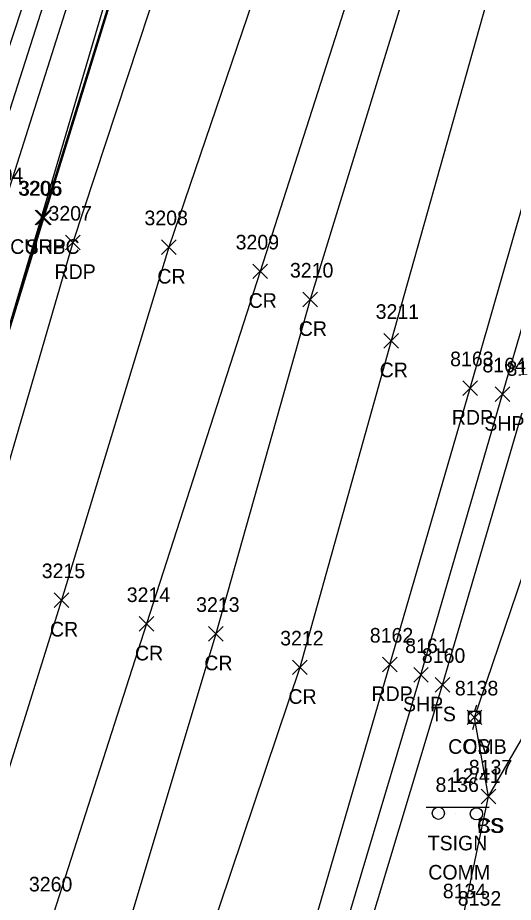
# Model space of a CAD drawing. Extents: x 1462089 to 1464015, y 730534 to 736144.
# Drawn here: x 1463049.3 to 1463117.2, y 732906.7 to 733027.8 of the extents above; entities that cross this region are included whole.
import ezdxf

# ---------------------------------------------------------------- set-up
doc = ezdxf.new("R2010")
doc.units = 0
for name, color, linetype in [('DCP', 7, 'Continuous'), ('L_A', 7, 'Continuous'), ('L_I', 7, 'Continuous'), ('L_TIC', 7, 'Continuous'), ('LARO', 7, 'Continuous'), ('LELB', 7, 'Continuous'), ('P_A', 7, 'Continuous'), ('P_I', 7, 'Continuous'), ('P_TIC', 7, 'Continuous'), ('PET', 7, 'Continuous'), ('PRC', 7, 'Continuous'), ('PSP', 7, 'Continuous'), ('R_A', 7, 'Continuous'), ('R_I', 7, 'Continuous'), ('R_TIC', 7, 'Continuous'), ('RC', 7, 'Continuous'), ('S_A', 7, 'Continuous'), ('S_C', 7, 'Continuous'), ('S_I', 7, 'Continuous'), ('SSGN', 7, 'Continuous'), ('U_A', 7, 'Continuous'), ('U_C', 7, 'Continuous'), ('U_I', 7, 'Continuous'), ('UP', 7, 'Continuous')]:
    doc.layers.add(name, color=color, linetype=linetype)

msp = doc.modelspace()

# ---------------------------------------------------------------- linework, layer by layer
at = {"layer": 'DCP'}
msp.add_lwpolyline([(1463113.91, 733208.21), (1463020.77, 732893.28)], dxfattribs=at)
at = {"layer": 'L_TIC'}
for points in [[(1463106.49, 732935.45), (1463108.49, 732937.45)], [(1463108.49, 732935.45), (1463106.49, 732937.45)], [(1463110.87, 732930.99), (1463112.87, 732932.99)], [(1463112.87, 732930.99), (1463110.87, 732932.99)], [(1463112.78, 732920.16), (1463114.78, 732922.16)], [(1463114.78, 732920.16), (1463112.78, 732922.16)], [(1463112.78, 732920.16), (1463114.78, 732922.16)], [(1463114.78, 732920.16), (1463112.78, 732922.16)]]:
    msp.add_lwpolyline(points, dxfattribs=at)
at = {"layer": 'LARO'}
msp.add_lwpolyline([(1463094.76, 733228.15), (1463096.03, 733229.51), (1463107.11, 733225.67), (1463106.44, 733220.79), (1463101.84, 733210.57), (1463094.26, 733183.58), (1463093.23, 733172.66), (1463084.96, 733140.71), (1463082.5, 733130.85), (1463075.1, 733107.4), (1463060.71, 733062.18), (1463041.43, 733003.63), (1463027.29, 732956.25), (1463020.7, 732939.68), (1463009.72, 732922.59), (1463000.8, 732913.83)], dxfattribs=at)
at = {"layer": 'LELB'}
for points in [[(1463108.71, 733226.1), (1463108.78, 733215.45), (1463107.91, 733210.67), (1463106.52, 733207.37), (1463097.65, 733182.34), (1463096.33, 733171.82), (1463062.97, 733061.46), (1463044.31, 733003.12), (1463029.33, 732955.28), (1463018.11, 732921.02), (1463012.52, 732895.45), (1463002.14, 732868.56), (1462989.94, 732828.37), (1462974.14, 732778.17), (1462962.05, 732738.86), (1462942.09, 732684.7)], [(1463108.71, 733226.1), (1463110.44, 733215.45), (1463109.61, 733208.14), (1463106.26, 733200.46), (1463099.08, 733171.5), (1463080.2, 733104.81), (1463066.07, 733061.12), (1463047.44, 733002.3), (1463031.89, 732954.26), (1463021.29, 732920.45), (1463016.04, 732893.81), (1463006.16, 732867.27), (1462993.39, 732826.96), (1462975.9, 732776.47), (1462964.59, 732738.3), (1462945.3, 732683.44)], [(1463099.52, 732725.54), (1463090.39, 732725.83), (1463071.71, 732730.83), (1463061.96, 732734.42), (1463053.75, 732738.37), (1463049.54, 732748.28), (1463053.98, 732759.13), (1463067.04, 732802.28), (1463077.37, 732834.96), (1463091.21, 732882.41), (1463107.49, 732936.45), (1463118.99, 732975.78), (1463128.86, 733001.72), (1463140.61, 733012.55), (1463158.88, 733013.28), (1463164.61, 733011.45), (1463176.53, 733007.07)], [(1463113.78, 732921.16), (1463111.87, 732931.99), (1463126.13, 732973.93), (1463133.77, 732983.37), (1463152.03, 733009.7), (1463162.26, 733007.58), (1463176.53, 733007.07)], [(1463081.59, 732737.91), (1463080.73, 732736.57), (1463079.99, 732736.2), (1463079.78, 732738.95), (1463071.19, 732740.69), (1463060.99, 732743.61), (1463059.6, 732754.36), (1463073.39, 732800.93), (1463084.51, 732833.79), (1463099.23, 732880.31), (1463110.23, 732904.2), (1463113.78, 732921.16), (1463121.57, 732934.59), (1463130.22, 732951.64), (1463142.14, 732975.28), (1463157.43, 733005.45), (1463158.45, 733004.91), (1463161.27, 732990.75)]]:
    msp.add_lwpolyline(points, dxfattribs=at)
at = {"layer": 'P_TIC'}
for points in [[(1463051.86, 732999.45), (1463053.86, 733001.45)], [(1463053.86, 732999.45), (1463051.86, 733001.45)], [(1463055.85, 732996.04), (1463057.85, 732998.04)], [(1463057.85, 732996.04), (1463055.85, 732998.04)], [(1463069, 732995.41), (1463071, 732997.41)], [(1463071, 732995.41), (1463069, 732997.41)], [(1463081.5, 732992.09), (1463083.5, 732994.09)], [(1463083.5, 732992.09), (1463081.5, 732994.09)], [(1463088.37, 732988.24), (1463090.37, 732990.24)], [(1463090.37, 732988.24), (1463088.37, 732990.24)], [(1463099.45, 732982.58), (1463101.45, 732984.58)], [(1463101.45, 732982.58), (1463099.45, 732984.58)], [(1463110.27, 732976.09), (1463112.27, 732978.09)], [(1463112.27, 732976.09), (1463110.27, 732978.09)], [(1463114.69, 732975.25), (1463116.69, 732977.25)], [(1463116.69, 732975.25), (1463114.69, 732977.25)], [(1463054.29, 732947.06), (1463056.29, 732949.06)], [(1463056.29, 732947.06), (1463054.29, 732949.06)], [(1463065.93, 732943.79), (1463067.93, 732945.79)], [(1463067.93, 732943.79), (1463065.93, 732945.79)], [(1463075.43, 732942.44), (1463077.43, 732944.44)], [(1463077.43, 732942.44), (1463075.43, 732944.44)], [(1463086.95, 732937.84), (1463088.95, 732939.84)], [(1463088.95, 732937.84), (1463086.95, 732939.84)], [(1463099.27, 732938.23), (1463101.27, 732940.23)], [(1463101.27, 732938.23), (1463099.27, 732940.23)], [(1463103.54, 732936.8), (1463105.54, 732938.8)], [(1463105.54, 732936.8), (1463103.54, 732938.8)]]:
    msp.add_lwpolyline(points, dxfattribs=at)
at = {"layer": 'PET'}
for points in [[(1463023.48, 732671), (1463036.19, 732713.31), (1463039.97, 732724.95), (1463046.42, 732748.22), (1463045.94, 732761.16), (1463059.87, 732803.81), (1463070.46, 732836.88), (1463084.18, 732884.08), (1463100.27, 732939.23), (1463111.27, 732977.09), (1463121.46, 733012.56), (1463135.84, 733063.71), (1463147.86, 733108.52), (1463159.44, 733157.54), (1463168.48, 733199.6), (1463175.72, 733236.25), (1463184.37, 733283.25), (1463191.27, 733323.49), (1463191.08, 733323.84), (1463204.04, 733400.9), (1463213.28, 733462.86)], [(1463162.64, 733438.25), (1463155.29, 733389.19), (1463147.91, 733342.63), (1463141.51, 733306.47), (1463132.06, 733260.3), (1463123.36, 733223.56), (1463108.71, 733168.54), (1463089.87, 733101.56), (1463076.27, 733055.88), (1463056.85, 732997.04), (1463043.72, 732952), (1463030.35, 732910.94), (1463015.8, 732864.49), (1463002.53, 732823.32), (1462986.53, 732773.32), (1462974.36, 732735), (1462957.21, 732680.82)]]:
    msp.add_lwpolyline(points, dxfattribs=at)
at = {"layer": 'PRC'}
for points in [[(1463173.05, 733431.97), (1463166.54, 733387.93), (1463158.95, 733340.73), (1463152.26, 733304.55), (1463143.59, 733257.28), (1463135.29, 733220.7), (1463120.9, 733164.91), (1463101.36, 733098.43), (1463088.62, 733051.16), (1463070, 732996.41), (1463055.29, 732948.06), (1463043.07, 732909.01), (1463027.36, 732860.42), (1463013.91, 732819.27), (1462999.18, 732769.26), (1462985.72, 732731.93), (1462969.44, 732677.27)], [(1463184.26, 733428.99), (1463177.5, 733386.21), (1463169.42, 733335), (1463162.87, 733301.13), (1463154.54, 733254.52), (1463145.29, 733216.48), (1463131.67, 733162.65), (1463112.82, 733093.24), (1463099.08, 733044.74), (1463082.5, 732993.09), (1463066.93, 732944.79), (1463054.22, 732905.14), (1463038.5, 732856.13), (1463025.08, 732814.55), (1463009.9, 732766.25), (1462997.49, 732727.73), (1462980.34, 732670.55), (1462968.82, 732637.25), (1462956.14, 732592.49), (1462943.23, 732555.63), (1462933.85, 732526.13), (1462921.41, 732485.16), (1462905.69, 732440.94), (1462895.98, 732404.53)], [(1463173.56, 733299.02), (1463165.51, 733252.57), (1463157.36, 733210.85), (1463147.48, 733159.84), (1463128.56, 733086.33), (1463116.13, 733039.22), (1463100.45, 732983.58), (1463087.95, 732938.84), (1463073.8, 732896.76), (1463059.6, 732849.78), (1463047.56, 732806.21), (1463032.36, 732758.17), (1463016.83, 732714.7), (1463001.87, 732663.36), (1462991.08, 732629.32), (1462977.35, 732584.7), (1462966.06, 732548.54), (1462956.48, 732518.6), (1462941.54, 732474.04), (1462928.1, 732429.75), (1462916.12, 732396.98)], [(1463154.54, 733254.52), (1463146.61, 733215.85), (1463135.44, 733161.47), (1463118.39, 733090.76), (1463105.83, 733042.87), (1463089.37, 732989.24), (1463076.43, 732943.44), (1463063.88, 732901.54), (1463049.78, 732852.76), (1463036.58, 732810.58), (1463021.66, 732763.56), (1463007.35, 732718.7), (1462991.11, 732667.44), (1462980.42, 732633.72), (1462966.43, 732588.15), (1462955.05, 732551.99), (1462945.51, 732521.94), (1462931.54, 732478.17), (1462917.14, 732435.42), (1462906.01, 732400.46)]]:
    msp.add_lwpolyline(points, dxfattribs=at)
at = {"layer": 'PSP'}
for points in [[(1463046.42, 732748.22), (1463053.17, 732770.64), (1463063.86, 732801.92), (1463074.6, 732835.37), (1463088.19, 732883.02), (1463104.54, 732937.8), (1463115.69, 732976.25), (1463126.02, 733011.46), (1463140.26, 733061.84), (1463152.14, 733107.42), (1463163.97, 733156.32), (1463173.72, 733198.02), (1463181.46, 733234.06), (1463190.45, 733280.83), (1463197.61, 733321.61), (1463206.08, 733372.72), (1463210.25, 733399.69), (1463219.8, 733463.02)], [(1463155.47, 733437.1), (1463151.69, 733409.08), (1463149, 733391.93), (1463141.96, 733349.08), (1463135.18, 733308.49), (1463125.93, 733264.09), (1463122.72, 733251.49), (1463119.11, 733234.45), (1463113.24, 733211.25), (1463103.08, 733170.52), (1463084.78, 733103.69), (1463070.66, 733057.94), (1463052.86, 733000.45), (1463038.28, 732952.98), (1463025.31, 732912.14), (1463010.74, 732866.35), (1462997.43, 732825.46), (1462981.2, 732774.91), (1462968.73, 732736.5), (1462951.61, 732681.88)]]:
    msp.add_lwpolyline(points, dxfattribs=at)
at = {"layer": 'R_TIC'}
for points in [[(1463051.69, 732999.48), (1463053.69, 733001.48)], [(1463053.69, 732999.48), (1463051.69, 733001.48)]]:
    msp.add_lwpolyline(points, dxfattribs=at)
at = {"layer": 'RC'}
msp.add_lwpolyline([(1463111.2, 733221.62), (1463111.65, 733221.54), (1463112.56, 733218.83), (1463113.16, 733213.96), (1463112.93, 733211.4), (1463102.86, 733170.54), (1463084.32, 733103.79), (1463070.5, 733057.91), (1463052.69, 733000.48), (1463038.08, 732953.17), (1463025.2, 732912.25), (1463010.5, 732866.43), (1462997.21, 732825.5), (1462981.06, 732775.17), (1462968.5, 732736.53), (1462951.35, 732681.84)], dxfattribs=at)
at = {"layer": 'SSGN'}
for p, q in [((1463105.26, 732919.69), (1463113.86, 732919.69)), ((1463109.28, 732918.78), (1463109.28, 732918.78))]:
    msp.add_line(p, q, dxfattribs=at)
for centre in [(1463106.92, 732918.85), (1463112.13, 732918.78)]:
    msp.add_circle(centre, 0.833, dxfattribs=at)
at = {"layer": 'UP'}
for p, q in [((1463112.12, 732933.65), (1463111.87, 732932.82)), ((1463111.04, 732931.15), (1463111.04, 732932.82)), ((1463111.04, 732932.82), (1463112.7, 732932.82)), ((1463111.87, 732931.99), (1463111.87, 732931.99)), ((1463112.7, 732932.82), (1463112.7, 732931.15)), ((1463112.7, 732931.15), (1463111.04, 732931.15)), ((1463111.62, 732930.32), (1463111.87, 732931.15))]:
    msp.add_line(p, q, dxfattribs=at)
msp.add_circle((1463111.87, 732931.99), 0.833, dxfattribs=at)

# ---------------------------------------------------------------- texts
at = {"layer": 'L_A'}
for s, p in [('TS', (1463105.9, 732931.45)), ('CS', (1463110.31, 732926.99)), ('CS', (1463112.22, 732916.16)), ('BS', (1463112.22, 732916.16))]:
    msp.add_text(s, height=2, dxfattribs=at).set_placement(p)
at = {"layer": 'L_I'}
for s, p in [('3204', (1463044.1, 733005.3)), ('8165', (1463116.25, 732978.78)), ('8160', (1463104.66, 732939.45)), ('8138', (1463109.18, 732934.99)), ('8137', (1463111.09, 732924.16)), ('8137', (1463111.09, 732924.16)), ('8134', (1463107.53, 732907.2)), ('8132', (1463109.58, 732906.19))]:
    msp.add_text(s, height=2, dxfattribs=at).set_placement(p)
at = {"layer": 'P_A'}
for s, p in [('SHP', (1463050.39, 732995.45)), ('RDP', (1463054.34, 732992.04)), ('CR', (1463068.43, 732991.41)), ('CR', (1463080.93, 732988.09)), ('CR', (1463087.8, 732984.24)), ('CR', (1463098.88, 732978.58)), ('RDP', (1463108.76, 732972.09)), ('SHP', (1463113.22, 732971.25)), ('CR', (1463053.72, 732943.06)), ('CR', (1463065.36, 732939.79)), ('CR', (1463074.86, 732938.44)), ('CR', (1463086.38, 732933.84)), ('RDP', (1463097.76, 732934.23)), ('SHP', (1463102.08, 732932.8))]:
    msp.add_text(s, height=2, dxfattribs=at).set_placement(p)
at = {"layer": 'P_I'}
for s, p in [('3206', (1463049.47, 733003.45)), ('3207', (1463053.51, 733000.04)), ('3208', (1463066.66, 732999.41)), ('3209', (1463079.15, 732996.09)), ('3210', (1463086.59, 732992.24)), ('3211', (1463098.33, 732986.58)), ('8163', (1463108.53, 732980.09)), ('8164', (1463112.95, 732979.25)), ('3215', (1463052.59, 732951.06)), ('3214', (1463064.23, 732947.79)), ('3213', (1463073.74, 732946.44)), ('8162', (1463097.53, 732942.23)), ('3212', (1463085.25, 732941.84)), ('8161', (1463102.37, 732940.8)), ('3260', (1463050.83, 732908.14))]:
    msp.add_text(s, height=2, dxfattribs=at).set_placement(p)
at = {"layer": 'R_A'}
msp.add_text('CURBC', height=2, dxfattribs=at).set_placement((1463048.27, 732995.48))
at = {"layer": 'R_I'}
msp.add_text('3205', height=2, dxfattribs=at).set_placement((1463049.35, 733003.48))
at = {"layer": 'S_A'}
msp.add_text('TSIGN', height=2, dxfattribs=at).set_placement((1463105.46, 732913.77))
at = {"layer": 'S_C'}
msp.add_text('COMM', height=2, dxfattribs=at).set_placement((1463105.54, 732909.77))
at = {"layer": 'S_I'}
msp.add_text('8136', height=2, dxfattribs=at).set_placement((1463106.53, 732921.77))
at = {"layer": 'U_A'}
msp.add_text('COMB', height=2, dxfattribs=at).set_placement((1463108.26, 732926.99))
at = {"layer": 'U_C'}
msp.add_text('12/41', height=2, dxfattribs=at).set_placement((1463108.77, 732922.99))
at = {"layer": 'U_I'}
msp.add_text('8138', height=2, dxfattribs=at).set_placement((1463109.18, 732934.99))

doc.saveas('drawing.dxf')
